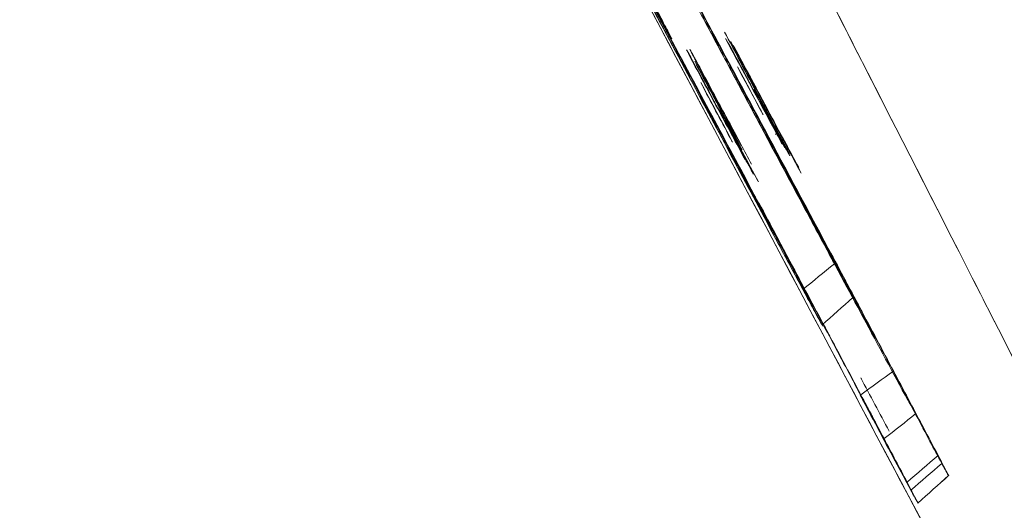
# Model space of a CAD drawing. Header units: millimetres. Extents: x -10 to 594, y 0 to 420.
# Tile 135 of 656: x 203.6182 to 203.7753, y 148.7375 to 148.8158. Entities that reach past the tile are written whole.
import ezdxf

# ---------------------------------------------------------------- set-up
doc = ezdxf.new("R2010")
doc.units = ezdxf.units.MM
doc.layers.add('1', color=7, linetype='Continuous', true_color=0xffffff)
doc.styles.add('Calibri', font='txt')
doc.dimstyles.get("Standard").update_dxf_attribs({"dimtxt": 0.18, "dimasz": 0.18, "dimexe": 0.18, "dimexo": 0.0625, "dimgap": 0.09, "dimtad": 0, "dimtih": 1, "dimtoh": 1, "dimdec": 4, "dimzin": 0, "dimdsep": 46, "dimtxsty": 'Standard', "dimcen": 0.09, "dimadec": 0, "dimazin": 0, "dimtfac": 1, "dimtdec": 4, "dimtofl": 0, "dimtmove": 0, "dimatfit": 3, "dimfxl": 0, "dimtolj": 1, "dimtzin": 0, "dimarcsym": 0})

# ---------------------------------------------------------------- blocks, each defined once
blk = doc.blocks.new('_U4')
at = {"layer": '1', "color": 18, "lineweight": 13}
for p, q in [((224.19727, 149.33035), (306.66374, 149.33035)), ((304.66374, 149.33035), (304.66374, 62.14488)), ((177.52722, 108.2972), (306.66374, 108.2972))]:
    blk.add_line(p, q, dxfattribs=at)
at = {"layer": '1', "color": 18}
for points in [[(304.66374, 149.33035), (305.60157, 145.83035), (303.72592, 145.83035)], [(304.66374, 108.2972), (303.72592, 111.7972), (305.60157, 111.79721)]]:
    blk.add_solid(points, dxfattribs=at)
at = {"layer": '1', "color": 18, "linetype": 'Continuous', "lineweight": 13, "char_height": 3.5, "attachment_point": 7, "rotation": 90, "line_spacing_factor": 1.399613, "style": 'Calibri'}
for s, insert in [('\\fCalibri|b0|i0;\\W1.0000;SINGLE POINT LIFT* EYE', (315.32677, 51.34946)), ('\\fCalibri|b0|i0;\\W1.0000;0.82', (308.00388, 51.34946))]:
    blk.add_mtext(s, dxfattribs=dict(at, insert=insert))
blk = doc.blocks.new('_U5')
at = {"layer": '1', "color": 18, "lineweight": 13}
for p, q in [((130.42265, 152.16552), (67.06529, 152.16552)), ((69.06529, 152.16552), (69.06529, 136.56803)), ((69.06529, 108.51761), (69.06529, 124.11511)), ((276.7879, 108.51761), (67.06529, 108.51761))]:
    blk.add_line(p, q, dxfattribs=at)
at = {"layer": '1', "color": 18}
for points in [[(69.06529, 152.16552), (70.00312, 148.66553), (68.12747, 148.66552)], [(69.06529, 108.51761), (68.12747, 112.01761), (70.00312, 112.01762)]]:
    blk.add_solid(points, dxfattribs=at)
at = {"layer": '1', "color": 18, "linetype": 'Continuous', "lineweight": 13, "insert": (72.40543, 125.77261), "char_height": 3.5, "attachment_point": 7, "rotation": 90, "line_spacing_factor": 1.399613, "style": 'Calibri'}
blk.add_mtext('\\fCalibri|b0|i0;\\W1.0000;0.87', dxfattribs=at)
blk = doc.blocks.new('_U6')
at = {"layer": '1', "color": 18, "lineweight": 13}
for p, q in [((231.19548, 189.81217), (323.00564, 189.81217)), ((321.00564, 189.81217), (321.00564, 155.28115)), ((321.00564, 108.2972), (321.00564, 142.82823)), ((177.52722, 108.2972), (323.00564, 108.2972))]:
    blk.add_line(p, q, dxfattribs=at)
at = {"layer": '1', "color": 18}
for points in [[(321.00564, 189.81217), (321.94346, 186.31218), (320.06782, 186.31217)], [(321.00564, 108.2972), (320.06782, 111.7972), (321.94346, 111.79721)]]:
    blk.add_solid(points, dxfattribs=at)
at = {"layer": '1', "color": 18, "linetype": 'Continuous', "lineweight": 13, "char_height": 3.5, "attachment_point": 7, "rotation": 90, "line_spacing_factor": 1.399613, "style": 'Calibri'}
for s, insert in [('\\fCalibri|b0|i0;\\W1.0000;LIFTING STROPS* EYE', (331.66867, 125.36451)), ('\\fCalibri|b0|i0;\\W1.0000;2.18', (324.34577, 144.48573))]:
    blk.add_mtext(s, dxfattribs=dict(at, insert=insert))
blk = doc.blocks.new('_U8')
at = {"layer": '1', "color": 18, "lineweight": 13}
for p, q in [((209.04612, 155.04559), (47.06469, 155.04559)), ((49.06469, 155.04559), (49.06469, 138.00807)), ((49.06469, 108.51764), (49.06469, 125.55516)), ((276.7879, 108.51764), (47.06469, 108.51764))]:
    blk.add_line(p, q, dxfattribs=at)
at = {"layer": '1', "color": 18}
for points in [[(49.06469, 155.04559), (50.00251, 151.54559), (48.12687, 151.54559)], [(49.06469, 108.51764), (48.12687, 112.01764), (50.00251, 112.01765)]]:
    blk.add_solid(points, dxfattribs=at)
at = {"layer": '1', "color": 18, "linetype": 'Continuous', "lineweight": 13, "insert": (52.40482, 127.21266), "char_height": 3.5, "attachment_point": 7, "rotation": 90, "line_spacing_factor": 1.399613, "style": 'Calibri'}
blk.add_mtext('\\fCalibri|b0|i0;\\W1.0000;0.93', dxfattribs=at)

msp = doc.modelspace()

# ---------------------------------------------------------------- linework, layer by layer
at = {"layer": '1', "color": 155, "linetype": 'Continuous', "lineweight": 18}
for points, knots in [([(203.87674, 147.2864), (203.79781, 147.4347), (203.64099, 147.72968), (203.34149, 148.2938), (203.01215, 148.91434), (202.74375, 149.41856), (202.67982, 149.53829), (202.67982, 149.53829)], [0, 0, 0, 0, 0.125, 0.25, 0.5, 0.75, 1, 1, 1, 1]), ([(202.67982, 149.53829), (202.67992, 149.53809), (202.74389, 149.41828), (203.01215, 148.91434), (203.34149, 148.2938), (203.64099, 147.72968), (203.79781, 147.4347), (203.87674, 147.2864)], [0, 0, 0, 0, 0.249695, 0.499797, 0.749898, 0.874949, 1, 1, 1, 1]), ([(203.89065, 147.29245), (203.81225, 147.43995), (203.6565, 147.73332), (203.35905, 148.29434), (203.032, 148.91142), (202.76552, 149.41273), (202.70206, 149.53175), (202.70206, 149.53174)], [0, 0, 0, 0, 0.125, 0.25, 0.5, 0.75, 1, 1, 1, 1]), ([(202.70206, 149.53174), (202.70206, 149.53174), (202.76552, 149.41273), (203.032, 148.91142), (203.35905, 148.29434), (203.6565, 147.73332), (203.81225, 147.43995), (203.89065, 147.29245)], [0, 0, 0, 0, 0.25, 0.5, 0.75, 0.875, 1, 1, 1, 1]), ([(204.40352, 147.52608), (204.33394, 147.65697), (204.19588, 147.91704), (203.93276, 148.41355), (203.64432, 148.95834), (203.41025, 149.39945), (203.35474, 149.50382), (203.35474, 149.50381)], [0, 0, 0, 0, 0.125, 0.25, 0.5, 0.75, 1, 1, 1, 1]), ([(203.35474, 149.50381), (203.35474, 149.50381), (203.35559, 149.50221), (203.35944, 149.49497), (203.36586, 149.4829), (203.37481, 149.46604), (203.38623, 149.44455), (203.40009, 149.41847), (203.41635, 149.38785), (203.435, 149.35274), (203.45597, 149.31325), (203.47923, 149.26944), (203.50473, 149.22137), (203.53242, 149.16918), (203.56215, 149.11314), (203.5938, 149.05344), (203.62734, 148.99018), (203.66269, 148.92347), (203.69978, 148.85347), (203.73854, 148.78033), (203.77891, 148.7041), (203.82084, 148.62494), (203.86414, 148.5432), (203.90865, 148.45914), (203.95432, 148.37293), (204.00109, 148.28464), (204.04887, 148.19447), (204.09755, 148.10259), (204.14711, 148.00911), (204.18209, 147.94314), (204.20193, 147.90574), (204.20637, 147.89738), (204.2108, 147.88903), (204.21523, 147.88066), (204.21967, 147.8723), (204.22411, 147.86393), (204.22855, 147.85556), (204.233, 147.84718), (204.23744, 147.83881), (204.24189, 147.83042), (204.24634, 147.82204), (204.25079, 147.81365), (204.25525, 147.80525), (204.2597, 147.79686), (204.26416, 147.78846), (204.26862, 147.78005), (204.27309, 147.77164), (204.27755, 147.76323), (204.28202, 147.75481), (204.28649, 147.74639), (204.29096, 147.73797), (204.29543, 147.72954), (204.29991, 147.72111), (204.30439, 147.71268), (204.30887, 147.70424), (204.31335, 147.69579), (204.31784, 147.68735), (204.32233, 147.6789), (204.32682, 147.67044), (204.33131, 147.66198), (204.33581, 147.65352), (204.3403, 147.64505), (204.3448, 147.63658), (204.34931, 147.62811), (204.35381, 147.61963), (204.35832, 147.61114), (204.36283, 147.60265), (204.36734, 147.59416), (204.37185, 147.58567), (204.37637, 147.57717), (204.38089, 147.56866), (204.38541, 147.56015), (204.38994, 147.55164), (204.39446, 147.54312), (204.39899, 147.5346), (204.40201, 147.52892), (204.40352, 147.52608)], [0, 0, 0, 0, 0.031081, 0.062158, 0.093305, 0.1246, 0.155888, 0.187056, 0.218181, 0.249337, 0.280514, 0.31167, 0.342879, 0.374214, 0.405539, 0.436746, 0.467909, 0.4991, 0.530268, 0.561397, 0.592563, 0.623843, 0.655121, 0.686287, 0.717423, 0.748611, 0.779829, 0.811039, 0.842328, 0.873781, 0.876531, 0.879279, 0.882027, 0.884774, 0.887519, 0.890264, 0.893008, 0.895752, 0.898494, 0.901236, 0.903978, 0.906719, 0.909459, 0.912199, 0.914939, 0.917678, 0.920417, 0.923156, 0.925895, 0.928633, 0.931372, 0.934111, 0.936849, 0.939588, 0.942328, 0.945067, 0.947807, 0.950547, 0.953288, 0.956029, 0.95877, 0.961513, 0.964256, 0.966999, 0.969744, 0.972489, 0.975235, 0.977982, 0.98073, 0.98348, 0.98623, 0.988981, 0.991734, 0.994488, 0.997243, 1, 1, 1, 1]), ([(202.54118, 149.49839), (202.54118, 149.49839), (202.60633, 149.37778), (202.87999, 148.8697), (203.21596, 148.24424), (203.52139, 147.67581), (203.68121, 147.37869), (203.76163, 147.22935)], [0, 0, 0, 0, 0.249998, 0.499996, 0.749994, 0.874994, 1, 1, 1, 1]), ([(203.76162, 147.22935), (203.68122, 147.37867), (203.5214, 147.67577), (203.21598, 148.24418), (202.88001, 148.86963), (202.60939, 149.37205), (202.54341, 149.49422), (202.54132, 149.49809)], [0, 0, 0, 0, 0.126041, 0.25209, 0.504187, 0.756285, 1, 1, 1, 1]), ([(203.74123, 147.21788), (203.66117, 147.36624), (203.50202, 147.66143), (203.19786, 148.22624), (202.86328, 148.8477), (202.59091, 149.3523), (202.52611, 149.47203), (202.52611, 149.47203)], [0, 0, 0, 0, 0.125, 0.25, 0.5, 0.75, 1, 1, 1, 1]), ([(202.5262, 149.47185), (202.5282, 149.46816), (202.5938, 149.34694), (202.86328, 148.8477), (203.19786, 148.22624), (203.50202, 147.66143), (203.66117, 147.36624), (203.74123, 147.21788)], [0, 0, 0, 0, 0.243975, 0.495984, 0.747992, 0.873996, 1, 1, 1, 1]), ([(202.82963, 149.37053), (202.82963, 149.37052), (202.88785, 149.26105), (203.13328, 148.7984), (203.43567, 148.22711), (203.71099, 147.70726), (203.85515, 147.43542), (203.9277, 147.29878)], [0, 0, 0, 0, 0.25, 0.5, 0.75, 0.875, 1, 1, 1, 1]), ([(203.9277, 147.29878), (203.85515, 147.43542), (203.71099, 147.70726), (203.43567, 148.22711), (203.13328, 148.7984), (202.88785, 149.26105), (202.82963, 149.37053), (202.82963, 149.37052)], [0, 0, 0, 0, 0.125, 0.25, 0.5, 0.75, 1, 1, 1, 1]), ([(202.82034, 149.27263), (202.82034, 149.27263), (202.87656, 149.1672), (203.11406, 148.72096), (203.40719, 148.16914), (203.67415, 147.6669), (203.81389, 147.40433), (203.88419, 147.27238)], [0, 0, 0, 0, 0.25, 0.5, 0.75, 0.875, 1, 1, 1, 1]), ([(203.86343, 147.31135), (203.80015, 147.43016), (203.66758, 147.67927), (203.40719, 148.16914), (203.11406, 148.72096), (202.87656, 149.1672), (202.82034, 149.27263), (202.82034, 149.27263)], [0, 0, 0, 0, 0.114092, 0.240651, 0.493767, 0.746884, 1, 1, 1, 1]), ([(202.68719, 149.22578), (202.68719, 149.22578), (202.74434, 149.11986), (202.98584, 148.67142), (203.28403, 148.11675), (203.54948, 147.62324), (203.68494, 147.37166), (203.74996, 147.251)], [0, 0, 0, 0, 0.252797, 0.505593, 0.75839, 0.884788, 1, 1, 1, 1]), ([(203.74996, 147.251), (203.68494, 147.37166), (203.54948, 147.62324), (203.28403, 148.11675), (202.98584, 148.67142), (202.74434, 149.11986), (202.68719, 149.22578), (202.68719, 149.22578)], [0, 0, 0, 0, 0.115212, 0.24161, 0.494407, 0.747203, 1, 1, 1, 1]), ([(203.71119, 147.18722), (203.6392, 147.32001), (203.49601, 147.5844), (203.22222, 148.0904), (202.92141, 148.64661), (202.67783, 149.09624), (202.6202, 149.20244), (202.6202, 149.20244)], [0, 0, 0, 0, 0.125, 0.25, 0.5, 0.75, 1, 1, 1, 1]), ([(202.6202, 149.20244), (202.6202, 149.20244), (202.67783, 149.09624), (202.92141, 148.64661), (203.22222, 148.0904), (203.49601, 147.5844), (203.6392, 147.32001), (203.71119, 147.18722)], [0, 0, 0, 0, 0.25, 0.5, 0.75, 0.875, 1, 1, 1, 1]), ([(203.64231, 147.15211), (203.56999, 147.28458), (203.42612, 147.54835), (203.15094, 148.05331), (202.84855, 148.60843), (202.60381, 149.05704), (202.54594, 149.16296), (202.54594, 149.16296)], [0, 0, 0, 0, 0.125, 0.25, 0.5, 0.75, 1, 1, 1, 1]), ([(202.54594, 149.16296), (202.54594, 149.16296), (202.60381, 149.05704), (202.84855, 148.60843), (203.15094, 148.05331), (203.42612, 147.54835), (203.56999, 147.28458), (203.64231, 147.15211)], [0, 0, 0, 0, 0.25, 0.5, 0.75, 0.875, 1, 1, 1, 1]), ([(203.74316, 148.77272), (203.74367, 148.77178), (203.74469, 148.76989), (203.74571, 148.76801), (203.74622, 148.76707)], [0, 0, 0, 0, 0.499823, 1, 1, 1, 1]), ([(203.7576, 148.75969), (203.75819, 148.75857), (203.75939, 148.75631), (203.76059, 148.75405), (203.7612, 148.7529)], [0, 0, 0, 0, 0.493206, 1, 1, 1, 1]), ([(203.75612, 148.74892), (203.7555, 148.75009), (203.75426, 148.75243), (203.75302, 148.75476), (203.7524, 148.75593)], [0, 0, 0, 0, 0.500451, 1, 1, 1, 1]), ([(203.76152, 148.73864), (203.76123, 148.7392), (203.76066, 148.7403), (203.76008, 148.74142), (203.75979, 148.74197)], [0, 0, 0, 0, 0.500082, 1, 1, 1, 1]), ([(203.76039, 148.74068), (203.76058, 148.74034), (203.76096, 148.73966), (203.76133, 148.73898), (203.76152, 148.73864)], [0, 0, 0, 0, 0.499934, 1, 1, 1, 1])]:
    msp.add_open_spline(points, degree=3, knots=knots, dxfattribs=at)
for points, degree in [([(203.72318, 148.82364), (203.72562, 148.81907), (203.72806, 148.81449), (203.7305, 148.80991)], 3), ([(203.7241, 148.82235), (203.72533, 148.82005), (203.72656, 148.81775), (203.72778, 148.81544)], 3), ([(203.72475, 148.80716), (203.72221, 148.81192), (203.71967, 148.81669), (203.71713, 148.82145)], 3), ([(203.71759, 148.82161), (203.71871, 148.81948), (203.71983, 148.81737), (203.72095, 148.81525)], 3), ([(203.72075, 148.81546), (203.71982, 148.81719), (203.71889, 148.81891), (203.71796, 148.82064)], 3), ([(203.73193, 148.80789), (203.72943, 148.81256), (203.72692, 148.81723), (203.72442, 148.8219)], 3), ([(204.10709, 148.11338), (204.08917, 148.14854), (204.05385, 148.21786), (204.00266, 148.31832), (203.9535, 148.41481), (203.90658, 148.5069), (203.86212, 148.59415), (203.82033, 148.67617), (203.78139, 148.7526), (203.75745, 148.79958), (203.74602, 148.82202)], 3), ([(203.74602, 148.82202), (203.81505, 148.68653), (203.99892, 148.32567), (204.10709, 148.11338)], 2), ([(203.71808, 148.82024), (203.72062, 148.8155), (203.72316, 148.81076), (203.7257, 148.80601)], 3), ([(203.71816, 148.81964), (203.7193, 148.8175), (203.72043, 148.81536), (203.72157, 148.81322)], 3), ([(203.72192, 148.81288), (203.72078, 148.81501), (203.71965, 148.81714), (203.71851, 148.81927)], 3), ([(203.73159, 148.80794), (203.73007, 148.8108), (203.72854, 148.81367), (203.72701, 148.81653)], 3), ([(203.73619, 148.79973), (203.73314, 148.80547), (203.73008, 148.81121), (203.72703, 148.81694)], 3), ([(203.72703, 148.81694), (203.72766, 148.81577), (203.72829, 148.8146), (203.72891, 148.81342)], 3), ([(203.72225, 148.81272), (203.72175, 148.81363), (203.72125, 148.81454), (203.72075, 148.81546)], 3), ([(203.72095, 148.81525), (203.72138, 148.8144), (203.72182, 148.81356), (203.72225, 148.81272)], 3), ([(203.72778, 148.81544), (203.72931, 148.81258), (203.73084, 148.80971), (203.73237, 148.80684)], 3), ([(203.72157, 148.81322), (203.72301, 148.81052), (203.72444, 148.80783), (203.72588, 148.80513)], 3), ([(203.72631, 148.80464), (203.72485, 148.80739), (203.72338, 148.81013), (203.72192, 148.81288)], 3), ([(203.72891, 148.81342), (203.7311, 148.80934), (203.73329, 148.80525), (203.73548, 148.80117)], 3), ([(203.73067, 148.81381), (203.73146, 148.81232), (203.73226, 148.81083), (203.73305, 148.80934)], 3), ([(203.73083, 148.81276), (203.7319, 148.81076), (203.73297, 148.80876), (203.73404, 148.80677)], 3), ([(203.73334, 148.8081), (203.73254, 148.80961), (203.73173, 148.81111), (203.73092, 148.81262)], 3), ([(203.73127, 148.81209), (203.73206, 148.81061), (203.73284, 148.80913), (203.73363, 148.80766)], 3), ([(203.73451, 148.80603), (203.73346, 148.80802), (203.7324, 148.81), (203.73134, 148.81198)], 3), ([(203.73549, 148.8048), (203.73416, 148.80728), (203.73284, 148.80976), (203.73151, 148.81225)], 3), ([(203.73164, 148.81231), (203.73404, 148.80781), (203.73645, 148.80332), (203.73885, 148.79883)], 3), ([(203.73887, 148.7988), (203.73647, 148.80329), (203.73407, 148.80778), (203.73166, 148.81228)], 3), ([(203.73685, 148.8027), (203.73525, 148.80569), (203.73365, 148.80868), (203.73205, 148.81167)], 3), ([(203.73206, 148.81166), (203.73286, 148.81017), (203.73366, 148.80867), (203.73446, 148.80718)], 3), ([(203.73208, 148.81164), (203.73288, 148.81014), (203.73368, 148.80865), (203.73448, 148.80715)], 3), ([(203.72293, 148.81107), (203.72553, 148.80619), (203.72813, 148.80131), (203.73073, 148.79643)], 3), ([(203.72365, 148.80974), (203.72341, 148.81018), (203.72317, 148.81062), (203.72293, 148.81107)], 3), ([(203.7301, 148.7977), (203.72795, 148.80171), (203.7258, 148.80572), (203.72365, 148.80974)], 3), ([(203.72722, 148.80612), (203.72635, 148.80774), (203.72549, 148.80937), (203.72462, 148.81099)], 3), ([(203.72471, 148.81085), (203.72619, 148.80808), (203.72767, 148.80532), (203.72914, 148.80255)], 3), ([(203.72489, 148.81038), (203.72558, 148.8091), (203.72627, 148.80781), (203.72696, 148.80652)], 3), ([(203.72604, 148.80931), (203.72573, 148.80989), (203.72542, 148.81046), (203.72511, 148.81104)], 3), ([(203.72864, 148.80332), (203.72747, 148.80552), (203.72629, 148.80771), (203.72512, 148.80991)], 3), ([(203.72514, 148.81102), (203.72547, 148.81041), (203.7258, 148.80979), (203.72613, 148.80917)], 3), ([(203.72614, 148.80915), (203.72581, 148.80978), (203.72548, 148.8104), (203.72514, 148.81102)], 3), ([(203.72516, 148.81096), (203.72546, 148.8104), (203.72576, 148.80984), (203.72606, 148.80928)], 3), ([(203.72611, 148.8092), (203.7258, 148.80978), (203.72549, 148.81035), (203.72518, 148.81093)], 3), ([(203.72529, 148.8108), (203.72562, 148.81018), (203.72595, 148.80956), (203.72628, 148.80894)], 3), ([(203.72629, 148.80893), (203.72596, 148.80955), (203.72562, 148.81017), (203.72529, 148.8108)], 3), ([(203.72622, 148.80903), (203.72591, 148.80961), (203.7256, 148.81018), (203.7253, 148.81075)], 3), ([(203.72533, 148.8107), (203.72563, 148.81014), (203.72593, 148.80957), (203.72623, 148.80901)], 3), ([(203.72627, 148.80896), (203.72596, 148.80953), (203.72565, 148.8101), (203.72535, 148.81067)], 3), ([(203.72577, 148.80978), (203.72814, 148.80535), (203.73051, 148.80093), (203.73287, 148.7965)], 3), ([(203.7305, 148.80991), (203.73265, 148.80587), (203.73481, 148.80184), (203.73696, 148.7978)], 3), ([(203.73279, 148.80975), (203.73359, 148.80825), (203.73439, 148.80675), (203.7352, 148.80525)], 3), ([(203.73526, 148.80516), (203.73445, 148.80666), (203.73365, 148.80816), (203.73284, 148.80967)], 3), ([(203.73687, 148.80266), (203.73554, 148.80516), (203.73421, 148.80765), (203.73287, 148.81015)], 3), ([(203.72594, 148.80914), (203.72733, 148.80653), (203.72872, 148.80393), (203.73011, 148.80133)], 3), ([(203.73333, 148.79564), (203.73089, 148.8002), (203.72845, 148.80476), (203.72601, 148.80932)], 3), ([(203.72837, 148.80505), (203.72763, 148.80645), (203.72689, 148.80784), (203.72614, 148.80923)], 3), ([(203.72978, 148.80185), (203.72856, 148.80412), (203.72735, 148.80639), (203.72614, 148.80865)], 3), ([(203.72621, 148.80854), (203.7271, 148.80689), (203.72798, 148.80523), (203.72887, 148.80358)], 3), ([(203.73273, 148.80825), (203.73407, 148.80575), (203.73541, 148.80325), (203.73674, 148.80075)], 3), ([(203.73682, 148.80062), (203.73549, 148.80313), (203.73415, 148.80563), (203.73281, 148.80813)], 3), ([(203.73305, 148.80934), (203.73385, 148.80786), (203.73464, 148.80637), (203.73543, 148.80489)], 3), ([(203.73498, 148.80505), (203.73444, 148.80606), (203.73389, 148.80708), (203.73334, 148.8081)], 3), ([(203.73148, 148.79455), (203.72923, 148.79875), (203.72699, 148.80295), (203.72475, 148.80716)], 3), ([(203.72903, 148.80333), (203.72832, 148.80467), (203.7276, 148.80601), (203.72688, 148.80735)], 3), ([(203.72696, 148.80652), (203.72744, 148.80562), (203.72792, 148.80473), (203.7284, 148.80383)], 3), ([(203.72986, 148.80198), (203.72899, 148.80359), (203.72813, 148.8052), (203.72727, 148.80681)], 3), ([(203.73622, 148.79927), (203.73468, 148.80216), (203.73313, 148.80505), (203.73159, 148.80794)], 3), ([(203.73845, 148.79569), (203.73628, 148.79976), (203.73411, 148.80382), (203.73193, 148.80789)], 3), ([(203.73237, 148.80684), (203.73358, 148.80456), (203.73479, 148.80228), (203.73601, 148.8)], 3), ([(203.73363, 148.80766), (203.73415, 148.80668), (203.73467, 148.80571), (203.73518, 148.80474)], 3), ([(203.73404, 148.80677), (203.73512, 148.80475), (203.7362, 148.80273), (203.73729, 148.80071)], 3), ([(203.73446, 148.80718), (203.73553, 148.80518), (203.73659, 148.80319), (203.73766, 148.80119)], 3), ([(203.73448, 148.80715), (203.73528, 148.80565), (203.73608, 148.80415), (203.73688, 148.80266)], 3), ([(203.73449, 148.80713), (203.73529, 148.80564), (203.73609, 148.80414), (203.73689, 148.80264)], 3), ([(203.7257, 148.80601), (203.72794, 148.80183), (203.73017, 148.79765), (203.73241, 148.79348)], 3), ([(203.72588, 148.80513), (203.72733, 148.80241), (203.72878, 148.7997), (203.73023, 148.79698)], 3), ([(203.72686, 148.80576), (203.72856, 148.80258), (203.73026, 148.7994), (203.73196, 148.79622)], 3), ([(203.72859, 148.80354), (203.72813, 148.8044), (203.72767, 148.80526), (203.72722, 148.80612)], 3), ([(203.73184, 148.79641), (203.7303, 148.79928), (203.72877, 148.80215), (203.72723, 148.80503)], 3), ([(203.73154, 148.79914), (203.73033, 148.8014), (203.72912, 148.80366), (203.72791, 148.80592)], 3), ([(203.73765, 148.80015), (203.7366, 148.80211), (203.73556, 148.80407), (203.73451, 148.80603)], 3), ([(203.73585, 148.80344), (203.73556, 148.80398), (203.73527, 148.80451), (203.73498, 148.80505)], 3), ([(203.7352, 148.80525), (203.73627, 148.80324), (203.73735, 148.80123), (203.73842, 148.79922)], 3), ([(203.73688, 148.80212), (203.73634, 148.80313), (203.7358, 148.80414), (203.73526, 148.80516)], 3), ([(203.73543, 148.80489), (203.73595, 148.8039), (203.73648, 148.80292), (203.737, 148.80194)], 3), ([(203.72973, 148.79821), (203.72859, 148.80035), (203.72745, 148.8025), (203.72631, 148.80464)], 3), ([(203.7284, 148.80383), (203.72867, 148.80333), (203.72894, 148.80283), (203.72921, 148.80233)], 3), ([(203.72927, 148.80225), (203.72904, 148.80268), (203.72881, 148.80311), (203.72859, 148.80354)], 3), ([(203.73216, 148.79677), (203.73099, 148.79895), (203.72981, 148.80114), (203.72864, 148.80332)], 3), ([(203.72887, 148.80358), (203.72936, 148.80267), (203.72985, 148.80175), (203.73033, 148.80084)], 3), ([(203.73044, 148.80067), (203.72997, 148.80156), (203.7295, 148.80244), (203.72903, 148.80333)], 3), ([(203.73518, 148.80474), (203.73543, 148.80427), (203.73567, 148.80381), (203.73591, 148.80335)], 3), ([(203.74088, 148.79438), (203.73904, 148.79783), (203.7372, 148.80127), (203.73537, 148.80472)], 3), ([(203.73865, 148.79886), (203.7376, 148.80084), (203.73654, 148.80282), (203.73549, 148.8048)], 3), ([(203.72914, 148.80255), (203.73027, 148.80043), (203.7314, 148.79831), (203.73253, 148.79619)], 3), ([(203.73324, 148.79537), (203.73209, 148.79753), (203.73093, 148.79969), (203.72978, 148.80185)], 3), ([(203.73627, 148.80279), (203.7376, 148.80031), (203.73893, 148.79782), (203.74026, 148.79533)], 3), ([(203.74008, 148.79667), (203.73901, 148.79867), (203.73794, 148.80067), (203.73687, 148.80266)], 3), ([(203.73688, 148.80266), (203.73741, 148.80166), (203.73795, 148.80066), (203.73848, 148.79966)], 3), ([(203.73771, 148.80058), (203.73744, 148.80109), (203.73716, 148.80161), (203.73688, 148.80212)], 3), ([(203.73689, 148.80264), (203.73795, 148.80065), (203.73902, 148.79865), (203.74009, 148.79666)], 3), ([(203.737, 148.80194), (203.73726, 148.80146), (203.73751, 148.80097), (203.73777, 148.80049)], 3), ([(203.73528, 148.79112), (203.73339, 148.79465), (203.7315, 148.79818), (203.72962, 148.80171)], 3), ([(203.72988, 148.80146), (203.73189, 148.79768), (203.7339, 148.79391), (203.73592, 148.79013)], 3), ([(203.73011, 148.80133), (203.73124, 148.79922), (203.73237, 148.7971), (203.7335, 148.79499)], 3), ([(203.73033, 148.80084), (203.73058, 148.80038), (203.73083, 148.79992), (203.73108, 148.79946)], 3), ([(203.73113, 148.79937), (203.7309, 148.79981), (203.73067, 148.80024), (203.73044, 148.80067)], 3), ([(203.73548, 148.80117), (203.73673, 148.79884), (203.73797, 148.79652), (203.73921, 148.79419)], 3), ([(203.73674, 148.80075), (203.73677, 148.80071), (203.7368, 148.80067), (203.73682, 148.80062)], 3), ([(203.73708, 148.80155), (203.7384, 148.79908), (203.73972, 148.7966), (203.74105, 148.79412)], 3), ([(203.74109, 148.79405), (203.73977, 148.79653), (203.73845, 148.799), (203.73713, 148.80148)], 3), ([(203.73729, 148.80071), (203.73784, 148.79968), (203.73839, 148.79866), (203.73894, 148.79763)], 3), ([(203.73766, 148.80119), (203.73846, 148.7997), (203.73925, 148.7982), (203.74005, 148.79671)], 3), ([(203.73606, 148.78991), (203.73438, 148.79306), (203.7327, 148.79621), (203.73102, 148.79935)], 3), ([(203.73498, 148.7927), (203.73383, 148.79485), (203.73269, 148.79699), (203.73154, 148.79914)], 3), ([(203.73601, 148.8), (203.7381, 148.79605), (203.74019, 148.7921), (203.74228, 148.78815)], 3), ([(203.74163, 148.7895), (203.73982, 148.79291), (203.73801, 148.79632), (203.73619, 148.79973)], 3), ([(203.73995, 148.7923), (203.73871, 148.79463), (203.73746, 148.79695), (203.73622, 148.79927)], 3), ([(203.73919, 148.79725), (203.73867, 148.79822), (203.73816, 148.79918), (203.73765, 148.80015)], 3), ([(203.73842, 148.79922), (203.73924, 148.7977), (203.74005, 148.79618), (203.74087, 148.79466)], 3), ([(203.73848, 148.79966), (203.73875, 148.79916), (203.73902, 148.79866), (203.73928, 148.79816)], 3), ([(203.741, 148.79445), (203.74022, 148.79592), (203.73944, 148.79739), (203.73865, 148.79886)], 3), ([(203.73885, 148.79883), (203.74019, 148.79633), (203.74152, 148.79383), (203.74286, 148.79133)], 3), ([(203.74288, 148.7913), (203.74154, 148.7938), (203.74021, 148.7963), (203.73887, 148.7988)], 3), ([(203.73583, 148.7867), (203.7338, 148.79054), (203.73176, 148.79437), (203.72973, 148.79821)], 3), ([(203.73367, 148.79102), (203.73248, 148.79324), (203.73129, 148.79547), (203.7301, 148.7977)], 3), ([(203.73271, 148.79695), (203.73247, 148.7974), (203.73223, 148.79785), (203.73199, 148.7983)], 3), ([(203.73199, 148.79829), (203.73223, 148.79784), (203.73247, 148.7974), (203.73271, 148.79695)], 3), ([(203.73696, 148.7978), (203.73913, 148.79374), (203.74131, 148.78968), (203.74348, 148.78561)], 3), ([(203.7388, 148.79759), (203.73883, 148.79754), (203.73886, 148.79749), (203.73889, 148.79744)], 3), ([(203.73894, 148.79763), (203.73923, 148.79709), (203.73953, 148.79655), (203.73982, 148.796)], 3), ([(203.73988, 148.79591), (203.73965, 148.79636), (203.73942, 148.79681), (203.73919, 148.79725)], 3), ([(203.73023, 148.79698), (203.7314, 148.79479), (203.73257, 148.7926), (203.73374, 148.79042)], 3), ([(203.73073, 148.79643), (203.73261, 148.79289), (203.73449, 148.78935), (203.73638, 148.78581)], 3), ([(203.73196, 148.79622), (203.73192, 148.79629), (203.73188, 148.79635), (203.73184, 148.79641)], 3), ([(203.73393, 148.79346), (203.73334, 148.79456), (203.73275, 148.79566), (203.73216, 148.79677)], 3), ([(203.73253, 148.79619), (203.73309, 148.79514), (203.73364, 148.7941), (203.73419, 148.79306)], 3), ([(203.74493, 148.78357), (203.74277, 148.78761), (203.74061, 148.79165), (203.73845, 148.79569)], 3), ([(203.74248, 148.79218), (203.74168, 148.79368), (203.74088, 148.79517), (203.74008, 148.79667)], 3), ([(203.74009, 148.79666), (203.74089, 148.79516), (203.74169, 148.79366), (203.74249, 148.79217)], 3), ([(203.73823, 148.78192), (203.73598, 148.78613), (203.73373, 148.79034), (203.73148, 148.79455)], 3), ([(203.73921, 148.79419), (203.74076, 148.7913), (203.7423, 148.78841), (203.74385, 148.78552)], 3), ([(203.73241, 148.79348), (203.73465, 148.78927), (203.7369, 148.78506), (203.73915, 148.78085)], 3), ([(203.74279, 148.78702), (203.74184, 148.78878), (203.74089, 148.79054), (203.73995, 148.7923)], 3), ([(203.73803, 148.78286), (203.73658, 148.78558), (203.73512, 148.7883), (203.73367, 148.79102)], 3), ([(203.74036, 148.79156), (203.7451, 148.78273), (203.74984, 148.7739), (203.75458, 148.76507)], 3), ([(203.73374, 148.79042), (203.73462, 148.78878), (203.7355, 148.78714), (203.73638, 148.7855)], 3), ([(203.74611, 148.78104), (203.74462, 148.78386), (203.74312, 148.78668), (203.74163, 148.7895)], 3), ([(203.74228, 148.78815), (203.74287, 148.78704), (203.74345, 148.78594), (203.74403, 148.78483)], 3), ([(203.73747, 148.78358), (203.73692, 148.78462), (203.73638, 148.78566), (203.73583, 148.7867)], 3), ([(203.74186, 148.7758), (203.73995, 148.77938), (203.73804, 148.78297), (203.73614, 148.78655)], 3), ([(203.74473, 148.78342), (203.74408, 148.78462), (203.74343, 148.78582), (203.74279, 148.78702)], 3), ([(203.73638, 148.78581), (203.73791, 148.7829), (203.73945, 148.78001), (203.74099, 148.77711)], 3), ([(203.73638, 148.7855), (203.73698, 148.7844), (203.73757, 148.7833), (203.73816, 148.7822)], 3), ([(203.74348, 148.78561), (203.74505, 148.78268), (203.74662, 148.77975), (203.7482, 148.77682)], 3), ([(203.74385, 148.78552), (203.74537, 148.78265), (203.7469, 148.77978), (203.74843, 148.77691)], 3), ([(203.74403, 148.78483), (203.74429, 148.78432), (203.74456, 148.7838), (203.74483, 148.78328)], 3), ([(203.73825, 148.78208), (203.73799, 148.78258), (203.73773, 148.78308), (203.73747, 148.78358)], 3), ([(203.74483, 148.78328), (203.74479, 148.78333), (203.74476, 148.78338), (203.74473, 148.78342)], 3), ([(203.75226, 148.76981), (203.74982, 148.77439), (203.74737, 148.77898), (203.74493, 148.78357)], 3), ([(203.74234, 148.77476), (203.7409, 148.77746), (203.73947, 148.78016), (203.73803, 148.78286)], 3), ([(203.73816, 148.7822), (203.73819, 148.78216), (203.73822, 148.78212), (203.73825, 148.78208)], 3), ([(203.74317, 148.77272), (203.74152, 148.77578), (203.73988, 148.77885), (203.73823, 148.78192)], 3), ([(203.74571, 148.78146), (203.75044, 148.77265), (203.75517, 148.76383), (203.7599, 148.75501)], 3), ([(203.73915, 148.78085), (203.74169, 148.77607), (203.74424, 148.7713), (203.74678, 148.76652)], 3), ([(203.74965, 148.77434), (203.74847, 148.77657), (203.74729, 148.7788), (203.74611, 148.78104)], 3), ([(203.75512, 148.76429), (203.75243, 148.76936), (203.74975, 148.77443), (203.74706, 148.7795)], 3), ([(203.74731, 148.77913), (203.74911, 148.77575), (203.7509, 148.77238), (203.75269, 148.769)], 3), ([(203.74099, 148.77711), (203.74221, 148.77479), (203.74344, 148.77247), (203.74466, 148.77015)], 3), ([(203.74819, 148.77683), (203.74651, 148.77546), (203.74484, 148.77409), (203.74316, 148.77272)], 3), ([(203.75111, 148.77142), (203.75013, 148.77323), (203.74916, 148.77503), (203.74819, 148.77683)], 3), ([(203.7482, 148.77682), (203.74918, 148.77502), (203.75015, 148.77321), (203.75113, 148.77141)], 3), ([(203.74843, 148.77691), (203.74965, 148.77463), (203.75086, 148.77235), (203.75207, 148.77007)], 3), ([(203.74745, 148.76527), (203.74559, 148.76878), (203.74372, 148.77229), (203.74186, 148.7758)], 3), ([(203.74576, 148.76833), (203.74462, 148.77048), (203.74348, 148.77262), (203.74234, 148.77476)], 3), ([(203.7513, 148.77116), (203.75075, 148.77222), (203.7502, 148.77328), (203.74965, 148.77434)], 3), ([(203.74623, 148.76706), (203.74521, 148.76895), (203.74419, 148.77083), (203.74317, 148.77272)], 3), ([(203.74622, 148.76707), (203.74785, 148.76852), (203.74948, 148.76997), (203.75111, 148.77142)], 3), ([(203.75113, 148.77141), (203.75119, 148.77132), (203.75124, 148.77124), (203.7513, 148.77116)], 3), ([(203.74466, 148.77015), (203.74523, 148.76905), (203.7458, 148.76795), (203.74637, 148.76685)], 3), ([(203.75207, 148.77007), (203.75387, 148.76668), (203.75566, 148.76329), (203.75746, 148.7599)], 3), ([(203.75765, 148.75966), (203.75585, 148.76304), (203.75406, 148.76642), (203.75226, 148.76981)], 3), ([(203.75097, 148.75852), (203.74923, 148.76179), (203.7475, 148.76506), (203.74576, 148.76833)], 3), ([(203.74637, 148.76685), (203.74632, 148.76692), (203.74627, 148.76699), (203.74623, 148.76706)], 3), ([(203.74678, 148.76652), (203.74866, 148.76299), (203.75053, 148.75946), (203.75241, 148.75593)], 3), ([(203.7524, 148.75593), (203.75414, 148.75718), (203.75587, 148.75844), (203.7576, 148.75969)], 3), ([(203.75746, 148.7599), (203.75804, 148.7588), (203.75862, 148.75769), (203.7592, 148.75659)], 3), ([(203.76124, 148.75288), (203.76004, 148.75514), (203.75885, 148.7574), (203.75765, 148.75966)], 3), ([(203.75261, 148.75539), (203.75206, 148.75643), (203.75151, 148.75747), (203.75097, 148.75852)], 3), ([(203.75693, 148.75011), (203.75542, 148.75294), (203.75391, 148.75578), (203.75239, 148.75861)], 3), ([(203.75239, 148.75861), (203.75243, 148.75856), (203.75246, 148.7585), (203.7525, 148.75845)], 3), ([(203.76, 148.75503), (203.75966, 148.75566), (203.75931, 148.7563), (203.75896, 148.75693)], 3), ([(203.75896, 148.75693), (203.76045, 148.75411), (203.76195, 148.75129), (203.76344, 148.74847)], 3), ([(203.7592, 148.75659), (203.75947, 148.75607), (203.75974, 148.75555), (203.76, 148.75503)], 3), ([(203.75228, 148.75591), (203.75264, 148.75525), (203.75301, 148.75458), (203.75337, 148.75391)], 3), ([(203.75787, 148.74535), (203.75601, 148.74887), (203.75414, 148.75239), (203.75228, 148.75591)], 3), ([(203.75241, 148.75593), (203.75365, 148.75359), (203.75488, 148.75126), (203.75612, 148.74892)], 3), ([(203.75337, 148.75391), (203.75312, 148.75441), (203.75286, 148.7549), (203.75261, 148.75539)], 3), ([(203.7612, 148.75291), (203.75951, 148.75158), (203.75781, 148.75025), (203.75612, 148.74892)], 3), ([(203.76479, 148.74616), (203.76361, 148.7484), (203.76242, 148.75064), (203.76124, 148.75288)], 3), ([(203.75612, 148.74892), (203.75735, 148.7466), (203.75857, 148.74428), (203.7598, 148.74197)], 3), ([(203.76344, 148.74847), (203.76408, 148.74729), (203.76471, 148.74612), (203.76535, 148.74494)], 3), ([(203.7604, 148.74068), (203.75956, 148.74223), (203.75871, 148.74379), (203.75787, 148.74535)], 3), ([(203.75979, 148.74197), (203.76144, 148.74339), (203.76308, 148.7448), (203.76473, 148.74622)], 3), ([(203.76473, 148.74622), (203.76528, 148.74516), (203.76584, 148.74409), (203.76639, 148.74303)], 3), ([(203.76643, 148.743), (203.76588, 148.74405), (203.76534, 148.74511), (203.76479, 148.74616)], 3), ([(203.76531, 148.74498), (203.76367, 148.74355), (203.76203, 148.74211), (203.76039, 148.74068)], 3), ([(203.76639, 148.74303), (203.76603, 148.74368), (203.76567, 148.74433), (203.76531, 148.74498)], 3), ([(203.76535, 148.74494), (203.76571, 148.74429), (203.76607, 148.74364), (203.76643, 148.743)], 3), ([(203.76152, 148.73864), (203.76314, 148.7401), (203.76477, 148.74157), (203.76639, 148.74303)], 3), ([(203.76639, 148.74303), (203.76477, 148.74156), (203.76314, 148.7401), (203.76152, 148.73864)], 3), ([(203.7598, 148.74197), (203.76037, 148.74086), (203.76095, 148.73975), (203.76153, 148.73864)], 3), ([(203.76153, 148.73864), (203.76115, 148.73932), (203.76077, 148.74), (203.7604, 148.74068)], 3)]:
    msp.add_open_spline(points, degree=degree, dxfattribs=at)

# ---------------------------------------------------------------- dimensions: what is measured, and where the dimension line sits
at = {"layer": '1', "color": 18, "linetype": 'Continuous', "lineweight": 13}
for base, p1, text, override, picture, middle in [((321.00564, 108.2972), (224.19548, 189.81217), ' \\fCalibri|b0|i0;\\C18;2.18 \\P\\fCalibri|b0|i0;\\C18;{\\H1.00x;\\fCalibri|b0|i0;LIFTING STROPS* EYE\\fCalibri|b0|i0;}\\C18;', {"dimtxt": 3.5, "dimasz": 3.5, "dimexe": 2, "dimexo": 0, "dimgap": 1.5, "dimtih": 0, "dimtoh": 0, "dimdec": 2, "dimlfac": 0.001, "dimdsep": 46, "dimlunit": 2, "dimpost": '', "dimtxsty": 'Calibri', "dimsah": 1, "dimse1": 0, "dimse2": 0, "dimsd1": 0, "dimsd2": 0, "dimclrd": 18, "dimclre": 18, "dimclrt": 18, "dimtol": 0, "dimtm": -0.1, "dimtfac": 1, "dimtdec": 2, "dimtofl": 1, "dimtmove": 0, "dimlwd": 13, "dimlwe": 13}, '_U6', (321.00564, 149.05469)), ((304.66374, 108.2972), (224.19727, 149.33035), ' <> \\P\\fCalibri|b0|i0;\\C18;{\\H1.00x;\\fCalibri|b0|i0;SINGLE POINT LIFT* EYE\\fCalibri|b0|i0;}\\C18;', {"dimtxt": 3.5, "dimasz": 3.5, "dimexe": 2, "dimexo": 0, "dimgap": 1.5, "dimtih": 0, "dimtoh": 0, "dimdec": 2, "dimlfac": 0.02, "dimdsep": 46, "dimlunit": 2, "dimtxsty": 'Calibri', "dimsah": 1, "dimse1": 0, "dimse2": 0, "dimsd1": 0, "dimsd2": 0, "dimclrd": 18, "dimclre": 18, "dimclrt": 18, "dimtol": 0, "dimtm": -0.1, "dimtfac": 1, "dimtdec": 2, "dimtofl": 1, "dimtmove": 0, "dimlwd": 13, "dimlwe": 13}, '_U4', (304.66374, 76.74445))]:
    dim = msp.add_linear_dim(base=base, p1=p1, p2=(177.52722, 108.2972), angle=90, text=text, dimstyle='Standard', override=override, dxfattribs=at)
    dim.commit()
    dim.dimension.update_dxf_attribs({"geometry": picture, "text_midpoint": middle, "dimtype": 160})
for base, p1, p2, picture, middle in [((49.06469, 108.51764), (209.04612, 155.04559), (276.7879, 108.51764), '_U8', (49.06469, 131.78162)), ((69.06529, 108.51761), (130.42265, 152.16552), (276.7879, 108.51761), '_U5', (69.06529, 130.34157))]:
    dim = msp.add_linear_dim(base=base, p1=p1, p2=p2, angle=90, dimstyle='Standard', override={"dimtxt": 3.5, "dimasz": 3.5, "dimexe": 2, "dimexo": 0, "dimgap": 1.5, "dimtih": 0, "dimtoh": 0, "dimdec": 2, "dimlfac": 0.02, "dimdsep": 46, "dimlunit": 2, "dimtxsty": 'Calibri', "dimsah": 1, "dimse1": 0, "dimse2": 0, "dimsd1": 0, "dimsd2": 0, "dimclrd": 18, "dimclre": 18, "dimclrt": 18, "dimtol": 0, "dimtm": -0.1, "dimtfac": 1, "dimtdec": 2, "dimtofl": 1, "dimtmove": 0, "dimlwd": 13, "dimlwe": 13}, dxfattribs=at)
    dim.commit()
    dim.dimension.update_dxf_attribs({"geometry": picture, "text_midpoint": middle, "dimtype": 160})

doc.saveas('drawing.dxf')
